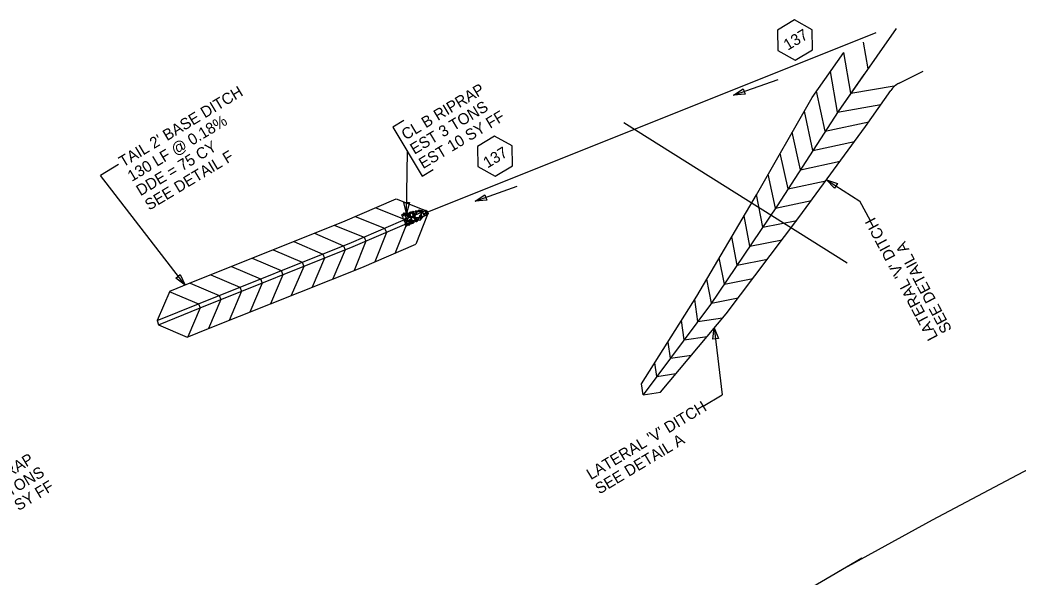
# Model space of a CAD drawing. Extents: x 2384780 to 2405432, y 547869 to 573706.
# Drawn here: x 2401263.5 to 2401709.1, y 570556.8 to 570805.6 of the extents above; entities that cross this region are included whole.
import ezdxf

# ---------------------------------------------------------------- set-up
doc = ezdxf.new("R2010")
doc.units = 0
for name, color, linetype in [('Old_Level_1', 7, 'Continuous'), ('Old_Level_18', 7, 'Continuous'), ('Old_Level_19', 7, 'Continuous'), ('Old_Level_20', 7, 'Continuous'), ('Old_Level_5', 7, 'Continuous'), ('Old_Level_63', 7, 'Continuous'), ('Prop Drainage Box Number Symbol CELL', 7, 'Continuous')]:
    doc.layers.add(name, color=color, linetype=linetype)

msp = doc.modelspace()

# ---------------------------------------------------------------- linework, layer by layer
at = {"layer": 'Old_Level_1'}
msp.add_line((2401445.34, 570719.79), (2401645.76, 570799.94), dxfattribs=at)
for points in [[(2401435.13, 570719.42), (2401435.32, 570719.17), (2401435.55, 570718.74), (2401435.27, 570718.51), (2401435.01, 570718.47), (2401434.83, 570719.09), (2401434.95, 570719.37), (2401435.13, 570719.42)], [(2401435.82, 570719.35), (2401436.02, 570719.11), (2401436.24, 570718.67), (2401435.97, 570718.45), (2401435.7, 570718.41), (2401435.53, 570719.02), (2401435.64, 570719.31), (2401435.82, 570719.35)], [(2401436.19, 570718.89), (2401436.36, 570719.17), (2401436.76, 570719.49), (2401437.01, 570719.35), (2401437.08, 570719.19), (2401436.61, 570718.74), (2401436.36, 570718.76), (2401436.19, 570718.89)], [(2401437.51, 570718.46), (2401437.36, 570718.63), (2401437.08, 570719.04), (2401437.2, 570719.33), (2401437.33, 570719.39), (2401437.73, 570719.03), (2401437.73, 570718.71), (2401437.6, 570718.53)], [(2401437.46, 570719.39), (2401437.55, 570719.67), (2401437.95, 570719.96), (2401438.25, 570719.83), (2401438.31, 570719.66), (2401437.85, 570719.22), (2401437.6, 570719.25), (2401437.46, 570719.39)], [(2401438.52, 570719.43), (2401438.82, 570718.98), (2401439.12, 570718.01), (2401438.68, 570717.5), (2401438.13, 570717.46), (2401437.76, 570718.61), (2401438.02, 570719.29), (2401438.52, 570719.43)], [(2401438.49, 570719.59), (2401438.57, 570719.87), (2401438.98, 570720.16), (2401439.27, 570720.03), (2401439.34, 570719.86), (2401438.88, 570719.42), (2401438.63, 570719.45), (2401438.49, 570719.59)], [(2401439.29, 570718.67), (2401439.11, 570718.83), (2401438.73, 570719.21), (2401438.96, 570719.51), (2401439.11, 570719.57), (2401439.55, 570719.1), (2401439.53, 570718.89), (2401439.29, 570718.67)], [(2401439.66, 570720.05), (2401439.98, 570719.87), (2401440.42, 570719.32), (2401440.27, 570718.89), (2401439.99, 570718.78), (2401439.39, 570719.42), (2401439.42, 570719.85), (2401439.66, 570720.05)], [(2401439.9, 570717.69), (2401440.09, 570718.53), (2401441, 570720.01), (2401442.2, 570719.95), (2401442.72, 570719.31), (2401441.64, 570717.43), (2401440.7, 570717.17), (2401439.83, 570717.54)], [(2401440.42, 570720.48), (2401440.61, 570720.24), (2401440.84, 570719.8), (2401440.56, 570719.57), (2401440.3, 570719.54), (2401440.12, 570720.15), (2401440.24, 570720.44), (2401440.42, 570720.48)], [(2401441.22, 570720.17), (2401441.35, 570720.43), (2401441.76, 570720.73), (2401442.04, 570720.64), (2401442.12, 570720.43), (2401441.61, 570720.01), (2401441.39, 570720.03), (2401441.22, 570720.17)], [(2401441.94, 570720.11), (2401442.02, 570720.38), (2401442.43, 570720.68), (2401442.72, 570720.55), (2401442.79, 570720.38), (2401442.32, 570719.95), (2401442.07, 570719.96), (2401441.94, 570720.11)], [(2401442.93, 570720.34), (2401443.03, 570720.14), (2401443.2, 570719.72), (2401442.97, 570719.5), (2401442.79, 570719.43), (2401442.56, 570719.98), (2401442.65, 570720.34), (2401442.93, 570720.34)], [(2401443.29, 570719.51), (2401443.58, 570719.1), (2401443.97, 570718.17), (2401443.48, 570717.59), (2401443.02, 570717.61), (2401442.62, 570718.78), (2401442.85, 570719.32), (2401443.29, 570719.51)], [(2401443.64, 570721), (2401443.96, 570720.69), (2401444.62, 570719.9), (2401444.38, 570719.23), (2401443.86, 570719.07), (2401443.14, 570720.06), (2401443.2, 570720.7), (2401443.53, 570720.95)], [(2401443.84, 570718.58), (2401444.05, 570718.86), (2401444.51, 570719.3), (2401445.03, 570719.14), (2401445.19, 570718.77), (2401444.43, 570718.24), (2401444.08, 570718.31), (2401443.84, 570718.58)], [(2401444.95, 570719.76), (2401444.8, 570719.93), (2401444.4, 570720.3), (2401444.6, 570720.59), (2401444.77, 570720.66), (2401445.26, 570720.2), (2401445.23, 570719.87), (2401444.95, 570719.76)], [(2401445.46, 570718.87), (2401445.29, 570719.05), (2401444.88, 570719.45), (2401445.1, 570719.7), (2401445.27, 570719.78), (2401445.71, 570719.35), (2401445.73, 570718.99), (2401445.46, 570718.87)], [(2401434.26, 570718.9), (2401434.45, 570718.66), (2401434.68, 570718.22), (2401434.4, 570717.99), (2401434.14, 570717.95), (2401433.96, 570718.57), (2401434.08, 570718.86), (2401434.26, 570718.9)], [(2401435.19, 570718.56), (2401435.46, 570718.11), (2401435.86, 570717.22), (2401435.34, 570716.63), (2401434.81, 570716.65), (2401434.42, 570717.78), (2401434.71, 570718.35), (2401435.19, 570718.56)], [(2401435.57, 570716.6), (2401435.77, 570716.29), (2401436.01, 570715.7), (2401435.6, 570715.31), (2401435.31, 570715.27), (2401435.05, 570716.18), (2401435.24, 570716.51), (2401435.57, 570716.6)], [(2401437.33, 570715.27), (2401437.08, 570714.84), (2401436.29, 570714.18), (2401435.61, 570714.43), (2401435.53, 570714.95), (2401436.51, 570715.7), (2401437, 570715.69), (2401437.4, 570715.3)], [(2401436.35, 570716.93), (2401436.05, 570717.17), (2401435.66, 570717.79), (2401435.83, 570718.18), (2401436.11, 570718.29), (2401436.63, 570717.62), (2401436.67, 570717.23), (2401436.35, 570716.93)], [(2401435.91, 570715.78), (2401436.01, 570716.06), (2401436.41, 570716.36), (2401436.7, 570716.23), (2401436.77, 570716.06), (2401436.3, 570715.62), (2401436.05, 570715.63), (2401435.91, 570715.78)], [(2401438.27, 570717), (2401437.97, 570716.68), (2401437.14, 570716), (2401436.51, 570716.27), (2401436.31, 570716.75), (2401437.31, 570717.45), (2401437.93, 570717.55), (2401438.19, 570717.09)], [(2401436.42, 570718.22), (2401436.57, 570718.36), (2401436.95, 570718.73), (2401437.28, 570718.54), (2401437.34, 570718.37), (2401436.84, 570717.91), (2401436.61, 570718.05), (2401436.42, 570718.22)], [(2401436.98, 570717.69), (2401437.09, 570717.98), (2401437.5, 570718.27), (2401437.79, 570718.14), (2401437.84, 570717.96), (2401437.39, 570717.56), (2401437.15, 570717.55), (2401436.98, 570717.69)], [(2401437.47, 570715.85), (2401437.55, 570716.08), (2401437.99, 570716.44), (2401438.28, 570716.32), (2401438.31, 570716.13), (2401437.85, 570715.69), (2401437.66, 570715.68), (2401437.47, 570715.85)], [(2401438.06, 570714.31), (2401437.76, 570714.47), (2401437.51, 570714.85), (2401437.58, 570715.17), (2401437.85, 570715.29), (2401438.15, 570714.76), (2401438.2, 570714.46), (2401438.06, 570714.31)], [(2401438.4, 570715.99), (2401438.62, 570715.75), (2401438.68, 570715.33), (2401438.44, 570715.02), (2401438.22, 570715.06), (2401437.99, 570715.61), (2401438.22, 570715.92), (2401438.4, 570715.99)], [(2401439.45, 570715.35), (2401439.03, 570715.68), (2401438.19, 570716.52), (2401438.6, 570717.38), (2401439.05, 570717.57), (2401439.99, 570716.42), (2401439.99, 570715.66), (2401439.51, 570715.24)], [(2401438.52, 570714.82), (2401438.59, 570715.11), (2401439.01, 570715.39), (2401439.3, 570715.29), (2401439.33, 570715.1), (2401438.9, 570714.71), (2401438.7, 570714.7), (2401438.52, 570714.82)], [(2401439.19, 570718.24), (2401439.26, 570718.51), (2401439.69, 570718.78), (2401439.97, 570718.7), (2401440.05, 570718.49), (2401439.58, 570718.07), (2401439.33, 570718.1), (2401439.19, 570718.24)], [(2401439.68, 570717.9), (2401439.9, 570717.66), (2401439.96, 570717.24), (2401439.72, 570716.93), (2401439.5, 570716.97), (2401439.27, 570717.52), (2401439.5, 570717.83), (2401439.68, 570717.9)], [(2401440.59, 570715.37), (2401440.34, 570715.47), (2401440.08, 570715.81), (2401440.14, 570716.16), (2401440.44, 570716.29), (2401440.74, 570715.76), (2401440.76, 570715.45), (2401440.59, 570715.37)], [(2401440.1, 570716.55), (2401440.2, 570716.8), (2401440.61, 570717.05), (2401440.9, 570716.97), (2401440.98, 570716.76), (2401440.49, 570716.38), (2401440.27, 570716.41), (2401440.1, 570716.55)], [(2401440.66, 570715.94), (2401440.75, 570716.22), (2401441.16, 570716.51), (2401441.44, 570716.4), (2401441.48, 570716.21), (2401441.04, 570715.81), (2401440.84, 570715.82), (2401440.66, 570715.94)], [(2401441.93, 570717.38), (2401442.19, 570717.06), (2401442.42, 570716.5), (2401442.03, 570716.09), (2401441.69, 570716.12), (2401441.44, 570716.95), (2401441.66, 570717.28), (2401441.93, 570717.38)], [(2401441.94, 570717.42), (2401442.07, 570717.71), (2401442.49, 570717.95), (2401442.77, 570717.88), (2401442.85, 570717.67), (2401442.33, 570717.25), (2401442.12, 570717.28), (2401441.94, 570717.42)], [(2401441.98, 570718.01), (2401442.06, 570718.28), (2401442.48, 570718.56), (2401442.77, 570718.46), (2401442.8, 570718.28), (2401442.36, 570717.87), (2401442.16, 570717.87), (2401441.98, 570718.01)], [(2401442.28, 570716.93), (2401442.36, 570717.22), (2401442.77, 570717.5), (2401443.07, 570717.39), (2401443.1, 570717.2), (2401442.65, 570716.81), (2401442.46, 570716.8), (2401442.28, 570716.93)], [(2401435.65, 570713.69), (2401435.72, 570713.97), (2401436.14, 570714.25), (2401436.43, 570714.14), (2401436.47, 570713.95), (2401436.03, 570713.56), (2401435.83, 570713.56), (2401435.65, 570713.69)], [(2401437.09, 570714.77), (2401437.3, 570714.54), (2401437.36, 570714.12), (2401437.11, 570713.82), (2401436.9, 570713.85), (2401436.67, 570714.41), (2401436.91, 570714.71), (2401437.09, 570714.77)]]:
    msp.add_lwpolyline(points, dxfattribs=at)
at = {"layer": 'Old_Level_18'}
for p, q in [((2401642.2, 570783.72), (2401640.11, 570795.66)), ((2401634.42, 570772.8), (2401631.25, 570790.95)), ((2401628.55, 570764.44), (2401625.38, 570782.59)), ((2401656, 570777.31), (2401666.67, 570782.68)), ((2401623.02, 570755.85), (2401619.16, 570773.74)), ((2401634.42, 570772.8), (2401653.76, 570776.18)), ((2401617.48, 570747.26), (2401613.69, 570764.85)), ((2401628.55, 570764.44), (2401647.88, 570767.82)), ((2401623.02, 570755.85), (2401642.41, 570760.04)), ((2401611.94, 570738.68), (2401608.31, 570755.49)), ((2401617.48, 570747.26), (2401636.08, 570751.28)), ((2401606.4, 570730.09), (2401602.94, 570746.13)), ((2401611.94, 570738.68), (2401629.68, 570742.51)), ((2401600.86, 570721.51), (2401597.57, 570736.78)), ((2401606.4, 570730.09), (2401623.28, 570733.73)), ((2401595.12, 570713.05), (2401592.3, 570727.6)), ((2401600.86, 570721.51), (2401616.88, 570724.96)), ((2401589.41, 570704.58), (2401586.77, 570718.17)), ((2401595.12, 570713.05), (2401610.3, 570715.99)), ((2401583.69, 570696.12), (2401581.24, 570708.74)), ((2401589.41, 570704.58), (2401603.75, 570707.36)), ((2401577.97, 570687.65), (2401575.71, 570699.31)), ((2401583.69, 570696.12), (2401597.2, 570698.74)), ((2401572.25, 570679.18), (2401570.18, 570689.88)), ((2401577.97, 570687.65), (2401590.65, 570690.11)), ((2401566.16, 570670.98), (2401564.76, 570680.74)), ((2401572.25, 570679.18), (2401584.1, 570681.48)), ((2401560.04, 570662.79), (2401558.81, 570671.32)), ((2401566.16, 570670.98), (2401577.2, 570672.57)), ((2401573.46, 570668.1), (2401577.02, 570638.24)), ((2401553.93, 570654.61), (2401552.89, 570661.76)), ((2401560.04, 570662.79), (2401570.26, 570664.27)), ((2401547.81, 570646.43), (2401546.93, 570652.48)), ((2401553.93, 570654.61), (2401563.31, 570655.96)), ((2401547.81, 570646.43), (2401556.37, 570647.66)), ((2401541.69, 570638.24), (2401540.99, 570643.06)), ((2401541.69, 570638.24), (2401549.43, 570639.36))]:
    msp.add_line(p, q, dxfattribs=at)
for points in [[(2401654.72, 570801.7), (2401628.72, 570764.68), (2401601.53, 570722.54), (2401571.8, 570678.51), (2401541.69, 570638.24)], [(2401540.99, 570643.06), (2401565.66, 570682.17), (2401592.26, 570727.53), (2401617.17, 570770.91), (2401631.25, 570790.95)], [(2401640.29, 570781.16), (2401628.72, 570764.68), (2401601.53, 570722.54), (2401571.8, 570678.51), (2401541.69, 570638.24)], [(2401549.43, 570639.36), (2401578.72, 570674.39), (2401611.28, 570717.29), (2401641.02, 570758.06), (2401652.31, 570774.13)], [(2401330.47, 570684.49), (2401339.52, 570688.16), (2401407.71, 570715.42), (2401431.47, 570725.68)], [(2401431.47, 570725.68), (2401444.62, 570720.47), (2401444.62, 570720.47), (2401444.62, 570720.47), (2401445.41, 570718.63), (2401440.19, 570705.48)], [(2401324.7, 570671.37), (2401343.25, 570678.88), (2401411.55, 570706.19), (2401444.62, 570720.47)], [(2401422.36, 570721.71), (2401435.47, 570716.51), (2401435.47, 570716.51), (2401435.47, 570716.51), (2401436.26, 570714.68), (2401431.06, 570701.58)], [(2401325.44, 570669.51), (2401344, 570677.02), (2401412.32, 570704.34), (2401445.56, 570718.69)], [(2401413.21, 570717.76), (2401426.31, 570712.56), (2401426.31, 570712.56), (2401426.31, 570712.56), (2401427.11, 570710.73), (2401421.91, 570697.63)], [(2401404.06, 570713.81), (2401417.16, 570708.61), (2401417.16, 570708.61), (2401417.16, 570708.61), (2401417.95, 570706.78), (2401412.75, 570693.67)], [(2401385.76, 570706.61), (2401398.72, 570701.05), (2401398.72, 570701.05), (2401398.72, 570701.05), (2401399.46, 570699.2), (2401393.9, 570686.24)], [(2401395.01, 570710.31), (2401407.97, 570704.76), (2401407.97, 570704.76), (2401407.97, 570704.76), (2401408.71, 570702.9), (2401403.16, 570689.94)], [(2401338.23, 570663.9), (2401347.73, 570667.74), (2401416.16, 570695.1), (2401440.19, 570705.48)], [(2401376.5, 570702.91), (2401389.46, 570697.35), (2401389.46, 570697.35), (2401389.46, 570697.35), (2401390.2, 570695.5), (2401384.65, 570682.54)], [(2401367.25, 570699.21), (2401380.2, 570693.65), (2401380.2, 570693.65), (2401380.2, 570693.65), (2401380.94, 570691.8), (2401375.39, 570678.84)], [(2401357.99, 570695.51), (2401370.95, 570689.95), (2401370.95, 570689.95), (2401370.95, 570689.95), (2401371.69, 570688.1), (2401366.13, 570675.14)], [(2401339.48, 570688.1), (2401352.44, 570682.55), (2401352.44, 570682.55), (2401352.44, 570682.55), (2401353.18, 570680.7), (2401347.62, 570667.74)], [(2401348.73, 570691.81), (2401361.69, 570686.25), (2401361.69, 570686.25), (2401361.69, 570686.25), (2401362.43, 570684.4), (2401356.88, 570671.44)], [(2401330.47, 570684.49), (2401324.72, 570671.37), (2401324.72, 570671.37), (2401324.72, 570671.37), (2401325.44, 570669.51), (2401338.23, 570663.9)], [(2401330.2, 570684.35), (2401343.18, 570678.85), (2401343.18, 570678.85), (2401343.18, 570678.85), (2401343.93, 570677), (2401338.43, 570664.02)]]:
    msp.add_lwpolyline(points, dxfattribs=at)
msp.add_lwpolyline([(2401572.81, 570662.99), (2401573.46, 570668.1), (2401575.3, 570663.28)], close=True, dxfattribs=at)
msp.add_arc((2401660.5, 570768.38), 10, 116.7188, 144.9076, dxfattribs=at)
at = {"layer": 'Old_Level_19'}
msp.add_line((2401639.37, 570565.25), (2401559.44, 570518.72), dxfattribs=at)
msp.add_lwpolyline([(2401939.95, 570718.34), (2401841.31, 570670.09), (2401746.91, 570622.55), (2401670.68, 570582.26), (2401628.55, 570558.95)], dxfattribs=at)
at = {"layer": 'Old_Level_20'}
msp.add_lwpolyline([(2401434.85, 570760.63), (2401429.91, 570757.66), (2401443.08, 570735.75), (2401448.02, 570738.72)], dxfattribs=at)
at = {"layer": 'Old_Level_5'}
for p, q in [((2401582.07, 570771.96), (2401602.01, 570778.92)), ((2401436.02, 570719.11), (2401436.5, 570746.71)), ((2401307.51, 570740.95), (2401299.54, 570736.16)), ((2401337.21, 570687.22), (2401299.54, 570736.16)), ((2401623.6, 570734.17), (2401638.47, 570724.65)), ((2401466.74, 570724.65), (2401485.42, 570731.4)), ((2401643.17, 570715.82), (2401638.47, 570724.65)), ((2401568.45, 570633.09), (2401577.02, 570638.24))]:
    msp.add_line(p, q, dxfattribs=at)
for points in [[(2401587.2, 570772.43), (2401582.07, 570771.96), (2401586.38, 570774.79)], [(2401627.13, 570730.42), (2401623.6, 570734.17), (2401628.48, 570732.53)], [(2401437.36, 570724.09), (2401436.02, 570719.11), (2401434.86, 570724.13)], [(2401471.87, 570725.17), (2401466.74, 570724.65), (2401471.02, 570727.52)], [(2401334.99, 570691.87), (2401337.21, 570687.22), (2401333.06, 570690.28)]]:
    msp.add_lwpolyline(points, close=True, dxfattribs=at)
at = {"layer": 'Old_Level_63'}
msp.add_line((2401533.04, 570759.77), (2401632.81, 570697.16), dxfattribs=at)
at = {"layer": 'Prop Drainage Box Number Symbol CELL'}
for points in [[(2401617.13, 570801.21), (2401609.3, 570805.55), (2401601.63, 570800.94), (2401601.79, 570791.99), (2401609.61, 570787.66), (2401617.29, 570792.26)], [(2401483.21, 570749.32), (2401475.39, 570753.65), (2401467.72, 570749.04), (2401467.87, 570740.1), (2401475.7, 570735.76), (2401483.37, 570740.37)]]:
    msp.add_lwpolyline(points, close=True, dxfattribs=at)

# ---------------------------------------------------------------- texts
at = {"layer": 'Old_Level_1'}
for s, p in [('CL B RIPRAP', (2401435.74, 570751.76)), ('EST 3 TONS', (2401439.6, 570745.34)), ('EST 10 SY FF', (2401443.47, 570738.91)), ('CL B RIPRAP', (2401234.44, 570586.67)), ('EST 15 TONS', (2401238.3, 570580.24)), ('EST 37 SY FF', (2401242.16, 570573.81))]:
    msp.add_text(s, height=5, rotation=30.9999, dxfattribs=at).set_placement(p)
at = {"layer": 'Old_Level_5'}
for s, rotation, p in [("TAIL 2' BASE DITCH", 30.9999, (2401309.6, 570739.66)), ('130 LF @ 0.18%', 30.9999, (2401313.46, 570733.23)), ('DDE = 75 CY', 30.9999, (2401317.32, 570726.8)), ('SEE DETAIL F', 30.9999, (2401321.18, 570720.37)), ("LATERAL 'V' DITCH", 117.9999, (2401673.52, 570664.06)), ('SEE DETAIL A', 117.9999, (2401679.7, 570667.35)), ("LATERAL 'V' DITCH", 30.9999, (2401518.35, 570600.08)), ('SEE DETAIL A', 30.9999, (2401522.22, 570593.65))]:
    msp.add_text(s, height=5, rotation=rotation, dxfattribs=at).set_placement(p)
at = {"layer": 'Prop Drainage Box Number Symbol CELL'}
for p in [(2401606.28, 570791.78), (2401472.2, 570739.21)]:
    msp.add_text('137', height=5, rotation=30.9999, dxfattribs=at).set_placement(p)

doc.saveas('drawing.dxf')
